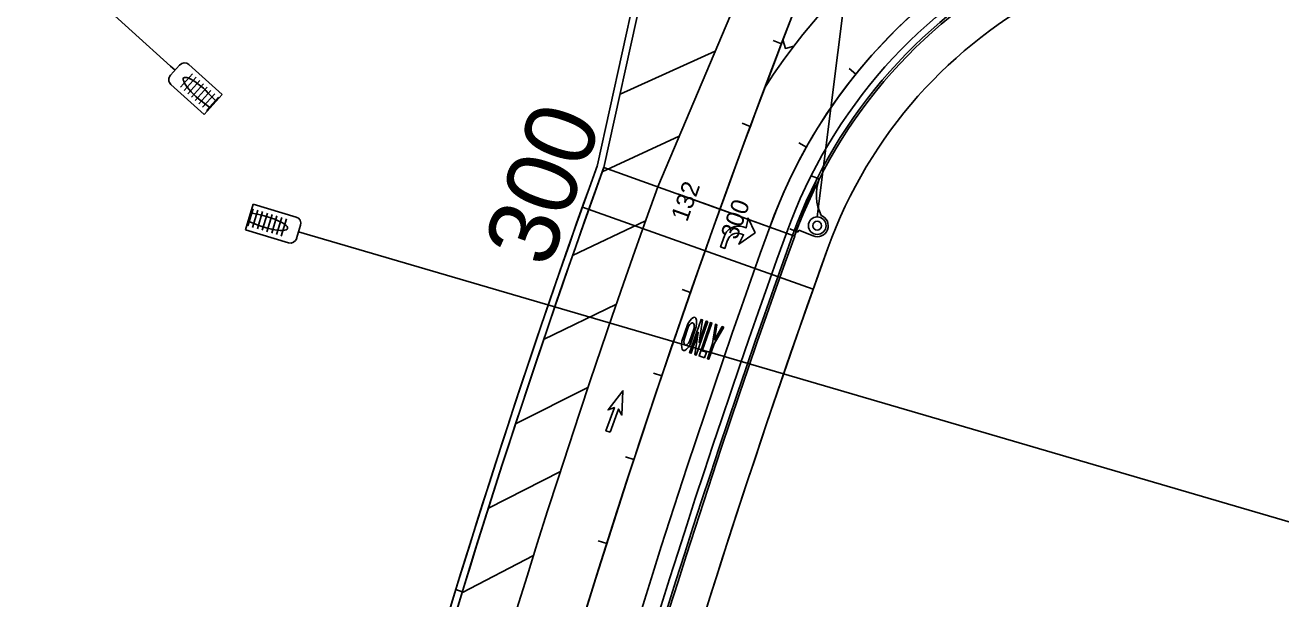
# Model space of a CAD drawing. Extents: x 468143 to 491361, y 1438528 to 1468730.
# Drawn here: x 487636.1 to 487920.8, y 1466697.1 to 1466827.2 of the extents above; entities that cross this region are included whole.
import ezdxf

# ---------------------------------------------------------------- set-up
doc = ezdxf.new("R2010")
doc.units = 0
doc.layers.add('Default', color=7, linetype='Continuous')
doc.layers.add('Xreference_dp', color=7, linetype='Continuous')

# ---------------------------------------------------------------- blocks, each defined once
blk = doc.blocks.new('POINT_DISPLAY')
at = {"layer": 'Default'}
blk.add_line((0, 0), (0, 0), dxfattribs=at)
blk = doc.blocks.new('DARightTurn_5')
at = {"layer": 'Default'}
for points in [[(2, 2.17), (0, 2.17), (0, 3.17), (2.67, 3.17)], [(5.67, -3.17), (2, -0.5), (4.33, -0.83), (4.33, -0.17)], [(6, -0.17), (6, -0.83), (8.25, -0.5), (5.67, -3.17)]]:
    blk.add_lwpolyline(points, dxfattribs=at)
for centre, radius in [((2.67, -0.17), 3.33), ((2, -0.17), 2.33)]:
    blk.add_arc(centre, radius, 360, 90, dxfattribs=at)
blk = doc.blocks.new('ONLY_9')
at = {"layer": 'Default'}
for p, q in [((1.94, 3.96), (6.06, 3.96)), ((5.6, 3.62), (2.4, 3.62)), ((6.06, 1.96), (1.94, 1.96)), ((2.4, 2.29), (5.6, 2.29))]:
    blk.add_line(p, q, dxfattribs=at)
for points in [[(8, -0.12), (0, -0.12), (0, 0.21), (5, 1.13), (0, 1.13), (0, 1.46), (8, 1.46), (8, 1.13), (2.9, 0.21), (8, 0.21), (8, -0.12)], [(0, -2.12), (0, -0.79), (8, -0.79), (8, -1.12), (1.33, -1.12), (1.33, -2.12), (0, -2.12)], [(8, -3.96), (3.67, -3.13), (0, -3.13), (0, -2.79), (3.67, -2.79), (8, -1.96), (8, -2.3), (4.57, -2.96), (8, -3.62), (8, -3.96)]]:
    blk.add_lwpolyline(points, dxfattribs=at)
for major_axis, ratio, start_param, end_param in [((4, 0), 0.291667, 2.111896, 4.171289), ((2.67, 0), 0.3125, 2.214297, 4.068888), ((2.67, 0), 0.3125, 5.35589, 7.210481), ((4, 0), 0.291667, 5.253489, 7.312882)]:
    blk.add_ellipse((4, 2.96), major_axis=major_axis, ratio=ratio, start_param=start_param, end_param=end_param, dxfattribs=at)
blk = doc.blocks.new('DAMerge_6')
at = {"layer": 'Default'}
blk.add_lwpolyline([(0.71, -4.09), (0, -3.39), (3.95, 0.56), (2.42, 0.68), (7.31, 3.21), (4.77, -1.68), (4.66, -0.15), (0.71, -4.09)], dxfattribs=at)

msp = doc.modelspace()

# ---------------------------------------------------------------- linework, layer by layer
at = {"layer": 'Xreference_dp'}
for p, q in [((487501.17, 1466969.65), (487669.13, 1466817.87)), ((487767.35, 1466794.94), (487790.32, 1466899.06)), ((487765.89, 1466795.47), (487788.59, 1466898.34)), ((487765.89, 1466795.47), (487788.59, 1466898.34)), ((487818.76, 1466883.28), (487779.57, 1466790.53)), ((487815.71, 1466783.72), (487823.72, 1466847.73)), ((487807.6, 1466822.94), (487805.74, 1466823.66)), ((487771.01, 1466811.54), (487792.56, 1466821.27)), ((487669.1, 1466815.82), (487671.16, 1466818.11)), ((487670.13, 1466816.97), (487669.13, 1466817.87)), ((487673.28, 1466818.22), (487680.81, 1466811.41)), ((487824.5, 1466816.07), (487822.94, 1466817.33)), ((487676.74, 1466806.9), (487669.21, 1466813.71)), ((487674.08, 1466816.14), (487671.35, 1466813.12)), ((487674.92, 1466815.39), (487672.19, 1466812.36)), ((487675.76, 1466814.63), (487673.03, 1466811.6)), ((487676.6, 1466813.87), (487673.87, 1466810.84)), ((487677.44, 1466813.11), (487674.71, 1466810.08)), ((487678.28, 1466812.35), (487675.55, 1466809.32)), ((487679.12, 1466811.59), (487676.39, 1466808.56)), ((487680.81, 1466811.41), (487676.74, 1466806.9)), ((487679.96, 1466810.83), (487677.23, 1466807.81)), ((487677.67, 1466811.77), (487679.44, 1466809.9)), ((487676.06, 1466810), (487678.1, 1466808.41)), ((487800.55, 1466804.23), (487798.68, 1466804.92)), ((487766.97, 1466793.94), (487784.42, 1466802.02)), ((487813.28, 1466799.54), (487811.54, 1466800.52)), ((487767.34, 1466794.94), (487808.73, 1466780.02)), ((487767.35, 1466794.94), (487808.73, 1466780.02)), ((487815.73, 1466792.49), (487810.89, 1466780.42)), ((487816.19, 1466792.3), (487814.33, 1466793.04)), ((487793.68, 1466785.45), (487784.27, 1466788.84)), ((487686.11, 1466780.76), (487687.86, 1466786.58)), ((487686.63, 1466781.65), (487687.81, 1466785.56)), ((487687.72, 1466781.32), (487688.89, 1466785.23)), ((487687.86, 1466786.58), (487697.58, 1466783.67)), ((487762.47, 1466785.92), (487814.81, 1466767.33)), ((487793.68, 1466785.45), (487789.91, 1466786.8)), ((487804.97, 1466781.38), (487789.91, 1466786.8)), ((487689.11, 1466781.79), (487686.7, 1466782.71)), ((487689.8, 1466784.08), (487687.28, 1466784.63)), ((487688.8, 1466781), (487689.97, 1466784.91)), ((487689.89, 1466780.67), (487691.06, 1466784.58)), ((487690.97, 1466780.35), (487692.14, 1466784.25)), ((487692.05, 1466780.02), (487693.23, 1466783.93)), ((487693.14, 1466779.7), (487694.31, 1466783.6)), ((487694.22, 1466779.37), (487695.39, 1466783.28)), ((487760.25, 1466774.97), (487776.81, 1466782.83)), ((487804.97, 1466781.38), (487797.44, 1466784.09)), ((487804.97, 1466781.38), (487801.2, 1466782.73)), ((487695.83, 1466777.84), (487686.11, 1466780.76)), ((487698.59, 1466781.8), (487697.7, 1466778.85)), ((487698.14, 1466780.32), (487699.44, 1466779.93)), ((487960.18, 1466703.62), (487699.44, 1466779.93)), ((487808.73, 1466780.02), (487810.61, 1466779.34)), ((487809.5, 1466780.98), (487811.36, 1466780.23)), ((487811.36, 1466780.23), (487811.54, 1466780.7)), ((487811.54, 1466780.7), (487814.79, 1466779.39)), ((487786.98, 1466766.6), (487785.1, 1466767.26)), ((487753.7, 1466755.94), (487770.19, 1466763.96)), ((487780.47, 1466747.69), (487778.58, 1466748.33)), ((487747.34, 1466736.85), (487763.74, 1466745.02)), ((487774.14, 1466728.72), (487772.24, 1466729.34)), ((487741.16, 1466717.7), (487757.49, 1466726.03)), ((487767.99, 1466709.69), (487766.09, 1466710.29)), ((487735.16, 1466698.49), (487751.41, 1466706.98)), ((487733.79, 1466699.27), (487735.25, 1466698.75))]:
    msp.add_line(p, q, dxfattribs=at)
msp.add_lwpolyline([(487807.95, 1466823.85), (487808.5, 1466821.88), (487810.41, 1466822.41)], dxfattribs=at)
for radius in [2, 1]:
    msp.add_circle((487815.72, 1466781.72), radius, dxfattribs=at)
for centre, radius, start, end in [((489753.65, 1466078.75), 2083.48, 155.36712, 173.72367), ((489753.65, 1466078.75), 2083.48, 155.36712, 168.47885), ((487917.85, 1466740.67), 135, 97.3049, 147.6622), ((487917.85, 1466740.67), 120, 74.5061, 160.1724), ((487917.85, 1466740.67), 120, 97.3049, 160.1724), ((487917.85, 1466740.67), 116, 74.5061, 160.1724), ((487917.85, 1466740.67), 114.5, 74.5061, 160.1724), ((487917.85, 1466740.67), 114, 74.5061, 160.1724), ((489753.65, 1466078.75), 2083.48, 158.2474, 164.08644), ((487917.85, 1466740.67), 106, 74.5061, 160.1724), ((487672.28, 1466817.1), 1.5, 47.8969, 137.8969), ((487670.21, 1466814.82), 1.5, 137.8969, 227.8969), ((489753.65, 1466078.75), 2113.02, 160.1724, 171.4474), ((489753.65, 1466078.75), 2111.48, 160.1724, 171.4474), ((489753.65, 1466078.75), 2113.02, 160.1724, 164.29688), ((489753.65, 1466078.75), 2113.02, 160.1724, 164.29688), ((489755.11, 1466078.22), 2113.02, 160.1724, 164.29385), ((487825.51, 1466788.67), 10, 158.7468, 207.6373), ((489753.65, 1466078.75), 2098.48, 160.1724, 173.72367), ((487697.15, 1466782.23), 1.5, 343.2844, 73.2844), ((487815.72, 1466781.72), 2.5, 248.1751, 68.1751), ((489753.65, 1466078.75), 2071.48, 160.1724, 171.4474), ((489753.65, 1466078.75), 2067.48, 160.1724, 171.4474), ((489753.65, 1466078.75), 2065.98, 160.1724, 171.4474), ((487696.27, 1466779.28), 1.5, 253.2844, 343.2844), ((489753.65, 1466078.75), 2065.48, 160.1724, 171.4474), ((489753.65, 1466078.75), 2057.48, 160.1724, 171.4474), ((489753.65, 1466078.75), 2057.48, 160.1724, 164.29688)]:
    msp.add_arc(centre, radius, start, end, dxfattribs=at)
for centre, major_axis in [((487675.78, 1466811.86), (-3.71, 3.35)), ((487690.85, 1466782.51), (4.79, -1.44))]:
    msp.add_ellipse(centre, major_axis=major_axis, ratio=0.25, start_param=4.416811, end_param=8.149039, dxfattribs=at)

# ---------------------------------------------------------------- block references
for name, p, rotation in [('POINT_DISPLAY', (487669.13, 1466817.87), 47.896918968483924), ('POINT_DISPLAY', (487670.13, 1466816.97), 47.896918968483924), ('POINT_DISPLAY', (487672.07, 1466815.21), 47.896918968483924), ('POINT_DISPLAY', (487672.07, 1466815.21), 47.896918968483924), ('POINT_DISPLAY', (487678.77, 1466809.16), 47.896918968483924), ('POINT_DISPLAY', (487686.99, 1466783.67), -106.71555599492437), ('DARightTurn_5', (487796.79, 1466775.85), 70.39239621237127), ('POINT_DISPLAY', (487810.62, 1466783.76), -111.82485258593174), ('POINT_DISPLAY', (487810.62, 1466783.76), -111.82485258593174), ('POINT_DISPLAY', (487813.87, 1466782.46), -111.82485258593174), ('POINT_DISPLAY', (487813.87, 1466782.46), -111.82485258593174), ('POINT_DISPLAY', (487814.32, 1466783.14), -111.82485258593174), ('POINT_DISPLAY', (487814.96, 1466783.57), -111.82485258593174), ('POINT_DISPLAY', (487815.71, 1466783.72), -111.82485258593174), ('POINT_DISPLAY', (487816.47, 1466783.57), -111.82485258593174), ('POINT_DISPLAY', (487816.47, 1466783.57), -111.82485258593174), ('POINT_DISPLAY', (487817.15, 1466783.12), -111.82485258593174), ('POINT_DISPLAY', (487817.57, 1466782.48), -111.82485258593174), ('POINT_DISPLAY', (487695.64, 1466781.08), -106.71555599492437), ('POINT_DISPLAY', (487695.64, 1466781.07), -106.71555599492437), ('POINT_DISPLAY', (487698.14, 1466780.32), -106.71555599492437), ('POINT_DISPLAY', (487699.44, 1466779.93), -106.71555599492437), ('POINT_DISPLAY', (487813.72, 1466781.71), -111.82485258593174), ('POINT_DISPLAY', (487813.87, 1466780.96), -111.82485258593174), ('POINT_DISPLAY', (487814.29, 1466780.32), -111.82485258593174), ('POINT_DISPLAY', (487814.98, 1466779.86), -111.82485258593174), ('POINT_DISPLAY', (487814.98, 1466779.86), -111.82485258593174), ('POINT_DISPLAY', (487815.72, 1466781.72), -111.82485258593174), ('POINT_DISPLAY', (487815.72, 1466781.72), -111.82485258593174), ('POINT_DISPLAY', (487815.73, 1466779.72), -111.82485258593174), ('POINT_DISPLAY', (487816.48, 1466779.87), -111.82485258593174), ('POINT_DISPLAY', (487817.12, 1466780.29), -111.82485258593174), ('POINT_DISPLAY', (487817.58, 1466780.97), -111.82485258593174), ('POINT_DISPLAY', (487817.58, 1466780.97), -111.82485258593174), ('POINT_DISPLAY', (487817.72, 1466781.72), -111.82485258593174), ('POINT_DISPLAY', (487818.04, 1466780.79), -111.82485258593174), ('ONLY_9', (487788.18, 1466752.45), 71.07989628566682), ('DAMerge_6', (487766.4, 1466738.32), 24.93560148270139)]:
    msp.add_blockref(name, p, dxfattribs=dict(at, rotation=rotation))

# ---------------------------------------------------------------- texts
for s, height, p in [('300', 16, (487754.84, 1466771.76)), ('132', 4, (487786.21, 1466782.41)), ('300', 4, (487797.49, 1466778.34))]:
    msp.add_text(s, height=height, rotation=70.1724, dxfattribs=at).set_placement(p)

doc.saveas('drawing.dxf')
